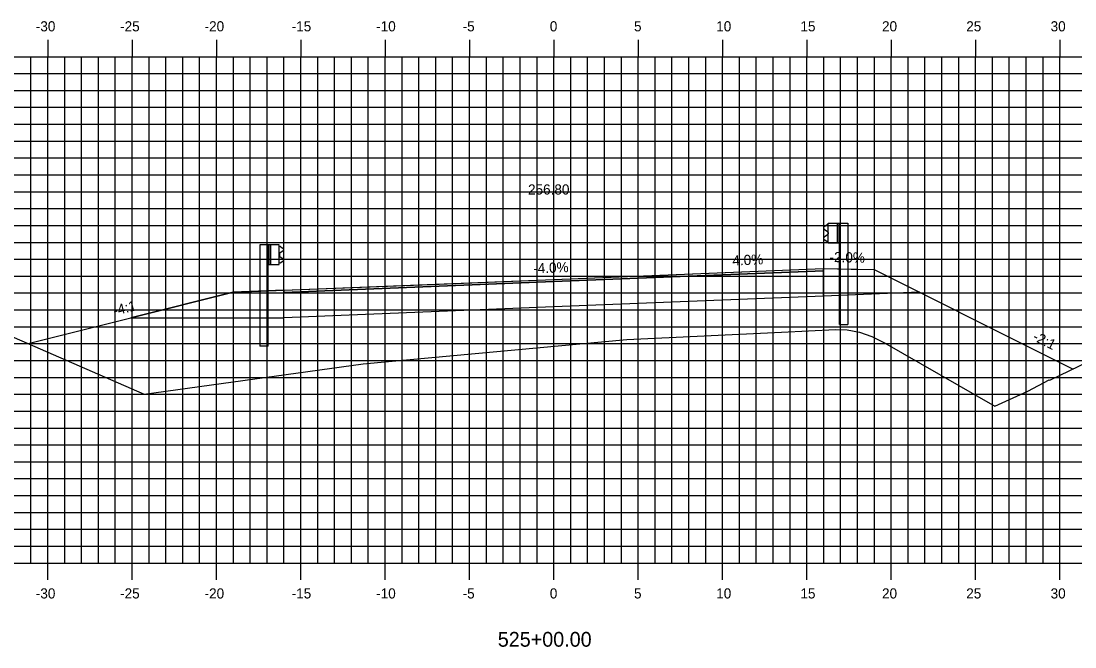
# Model space of a CAD drawing. Extents: x 1170543 to 1177585, y 609599 to 610623.
# Drawn here: x 1175695.3 to 1175757.8, y 610272.8 to 610309.9 of the extents above; entities that cross this region are included whole.
import ezdxf

# ---------------------------------------------------------------- set-up
doc = ezdxf.new("R2010")
doc.units = 0
for name, color, linetype in [('ANNOTATION', 7, 'Continuous'), ('D_Guardrail_Beam_Lt', 7, 'Continuous'), ('D_Guardrail_Beam_Rt', 7, 'Continuous'), ('D_Roadway_Centerline', 7, 'Continuous'), ('D_Roadway_Centerline_Text', 7, 'Continuous'), ('D_Roadway_Edge_Shoulder', 7, 'Continuous'), ('D_Roadway_Edge_TW', 7, 'Continuous'), ('D_Roadway_Pavement', 7, 'Continuous'), ('D_Roadway_SubGrade', 7, 'Continuous'), ('H_V ANNOTATION', 7, 'Continuous'), ('MAJOR', 7, 'Continuous'), ('MINOR', 7, 'Continuous'), ('S_Roadway_Centerline', 7, 'Continuous')]:
    doc.layers.add(name, color=color, linetype=linetype)

msp = doc.modelspace()

# ---------------------------------------------------------------- linework, layer by layer
at = {"layer": 'D_Guardrail_Beam_Lt'}
for p, q in [((1175709.437, 610296.648), (1175709.437, 610290.648)), ((1175709.908, 610296.648), (1175709.437, 610296.648)), ((1175710.596, 610296.648), (1175709.908, 610296.648)), ((1175709.908, 610296.648), (1175709.908, 610295.482)), ((1175709.971, 610296.648), (1175709.971, 610295.482)), ((1175710.075, 610296.648), (1175710.075, 610295.482)), ((1175710.596, 610295.482), (1175710.596, 610296.648)), ((1175710.596, 610296.565), (1175710.67, 610296.55)), ((1175710.6, 610296.1), (1175710.6, 610296.03)), ((1175710.829, 610296.301), (1175710.634, 610296.164)), ((1175710.686, 610296.544), (1175710.829, 610296.444)), ((1175709.908, 610295.482), (1175710.596, 610295.482)), ((1175709.929, 610290.648), (1175709.929, 610295.482)), ((1175710.67, 610295.579), (1175710.596, 610295.565)), ((1175710.634, 610295.965), (1175710.829, 610295.829)), ((1175710.829, 610295.686), (1175710.686, 610295.586)), ((1175709.929, 610290.648), (1175709.437, 610290.648))]:
    msp.add_line(p, q, dxfattribs=at)
for centre, major_axis, start_param, end_param in [((1175710.679, 610296.1), (-0.0789, 0), 5.323254, 6.283185), ((1175710.662, 610296.51), (0.0417, 0), 0.959931, 1.376053), ((1175710.779, 610296.372), (0.0877, 0), 5.323254, 7.243116), ((1175710.679, 610296.03), (-0.0789, 0), 6.283185, 7.243116), ((1175710.662, 610295.62), (0.0417, 0), 4.907132, 5.323254), ((1175710.779, 610295.758), (0.0877, 0), 5.323254, 7.243116)]:
    msp.add_ellipse(centre, major_axis=major_axis, ratio=0.995501, start_param=start_param, end_param=end_param, dxfattribs=at)
at = {"layer": 'D_Guardrail_Beam_Rt'}
for p, q in [((1175743.047, 610297.824), (1175742.904, 610297.724)), ((1175742.904, 610297.581), (1175743.099, 610297.444)), ((1175743.137, 610297.845), (1175743.063, 610297.83)), ((1175743.133, 610297.38), (1175743.133, 610297.31)), ((1175743.137, 610297.928), (1175743.825, 610297.928)), ((1175743.137, 610296.762), (1175743.137, 610297.928)), ((1175743.658, 610297.928), (1175743.658, 610296.762)), ((1175743.762, 610297.928), (1175743.762, 610296.762)), ((1175743.825, 610297.928), (1175744.296, 610297.928)), ((1175743.825, 610297.928), (1175743.825, 610296.762)), ((1175744.296, 610297.928), (1175744.296, 610291.928)), ((1175743.099, 610297.245), (1175742.904, 610297.109)), ((1175742.904, 610296.966), (1175743.047, 610296.866)), ((1175743.063, 610296.859), (1175743.137, 610296.845)), ((1175743.825, 610296.762), (1175743.137, 610296.762)), ((1175743.804, 610291.928), (1175743.804, 610296.762)), ((1175743.804, 610291.928), (1175744.296, 610291.928))]:
    msp.add_line(p, q, dxfattribs=at)
for centre, major_axis, start_param, end_param in [((1175742.954, 610297.652), (-0.0877, 0), 5.323254, 7.243116), ((1175743.071, 610297.79), (-0.0417, 0), 4.907132, 5.323254), ((1175743.054, 610297.38), (0.0789, 0), 0, 0.959931), ((1175743.054, 610297.31), (0.0789, 0), 5.323254, 6.283185), ((1175742.954, 610297.038), (-0.0877, 0), 5.323254, 7.243116), ((1175743.071, 610296.9), (-0.0417, 0), 0.959931, 1.376053)]:
    msp.add_ellipse(centre, major_axis=major_axis, ratio=0.995501, start_param=start_param, end_param=end_param, dxfattribs=at)
at = {"layer": 'D_Roadway_Centerline'}
msp.add_lwpolyline([(1175695.7, 610290.801), (1175701.783, 610292.322), (1175701.783, 610292.322), (1175701.783, 610292.322), (1175707.866, 610293.843), (1175709.502, 610293.908), (1175710.866, 610293.963), (1175719.571, 610294.311), (1175726.866, 610294.603), (1175734.117, 610294.892), (1175742.866, 610295.243), (1175744.502, 610295.21), (1175745.866, 610295.183), (1175747.082, 610294.575), (1175748.542, 610293.845), (1175753.122, 610291.555), (1175756.949, 610289.641), (1175757.652, 610289.29)], dxfattribs=at)
at = {"layer": 'D_Roadway_Edge_Shoulder'}
for points in [[(1175742.866, 610295.243), (1175742.866, 610295.118)], [(1175710.866, 610293.963), (1175710.866, 610293.838)]]:
    msp.add_lwpolyline(points, dxfattribs=at)
at = {"layer": 'D_Roadway_Edge_TW'}
msp.add_lwpolyline([(1175710.866, 610293.838), (1175710.866, 610293.963), (1175726.866, 610294.603), (1175742.866, 610295.243), (1175742.866, 610295.118), (1175726.866, 610294.478)], close=True, dxfattribs=at)
at = {"layer": 'D_Roadway_Pavement'}
msp.add_lwpolyline([(1175710.866, 610293.838), (1175710.866, 610293.838), (1175726.866, 610294.478), (1175742.866, 610295.118), (1175742.866, 610295.118), (1175726.866, 610294.478)], close=True, dxfattribs=at)
for points in [[(1175742.866, 610295.118), (1175742.866, 610295.118)], [(1175742.866, 610295.118), (1175742.866, 610295.118)], [(1175710.866, 610293.838), (1175710.866, 610293.838)], [(1175710.866, 610293.838), (1175710.866, 610293.838)]]:
    msp.add_lwpolyline(points, dxfattribs=at)
at = {"layer": 'D_Roadway_SubGrade'}
for points in [[(1175710.866, 610292.338), (1175710.866, 610293.838), (1175726.866, 610294.478), (1175742.866, 610295.118), (1175742.866, 610293.618), (1175726.866, 610292.978)], [(1175742.866, 610295.243), (1175745.866, 610295.183), (1175748.542, 610293.845), (1175742.866, 610293.618)], [(1175710.866, 610293.963), (1175707.866, 610293.843), (1175701.783, 610292.322), (1175710.866, 610292.338)]]:
    msp.add_lwpolyline(points, close=True, dxfattribs=at)
at = {"layer": 'MAJOR'}
for p, q in [((1175696.872, 610308.803), (1175696.872, 610307.801)), ((1175701.872, 610308.803), (1175701.872, 610307.801)), ((1175706.872, 610308.803), (1175706.872, 610307.801)), ((1175711.872, 610308.803), (1175711.872, 610307.801)), ((1175716.872, 610308.803), (1175716.872, 610307.801)), ((1175721.872, 610308.803), (1175721.872, 610307.801)), ((1175726.872, 610308.803), (1175726.872, 610307.801)), ((1175731.872, 610308.803), (1175731.872, 610307.801)), ((1175736.872, 610308.803), (1175736.872, 610307.801)), ((1175741.872, 610308.803), (1175741.872, 610307.801)), ((1175746.872, 610308.803), (1175746.872, 610307.801)), ((1175751.872, 610308.803), (1175751.872, 610307.801)), ((1175756.872, 610308.803), (1175756.872, 610307.801)), ((1175656.872, 610307.801), (1175796.872, 610307.801)), ((1175656.872, 610307.801), (1175796.872, 610307.801)), ((1175696.872, 610277.801), (1175696.872, 610307.801)), ((1175701.872, 610277.801), (1175701.872, 610307.801)), ((1175706.872, 610277.801), (1175706.872, 610307.801)), ((1175711.872, 610277.801), (1175711.872, 610307.801)), ((1175716.872, 610277.801), (1175716.872, 610307.801)), ((1175721.872, 610277.801), (1175721.872, 610307.801)), ((1175726.872, 610277.801), (1175726.872, 610307.801)), ((1175731.872, 610277.801), (1175731.872, 610307.801)), ((1175736.872, 610277.801), (1175736.872, 610307.801)), ((1175741.872, 610277.801), (1175741.872, 610307.801)), ((1175746.872, 610277.801), (1175746.872, 610307.801)), ((1175751.872, 610277.801), (1175751.872, 610307.801)), ((1175756.872, 610277.801), (1175756.872, 610307.801)), ((1175656.872, 610302.801), (1175796.872, 610302.801)), ((1175656.872, 610297.801), (1175796.872, 610297.801)), ((1175656.872, 610292.801), (1175796.872, 610292.801)), ((1175656.872, 610287.801), (1175796.872, 610287.801)), ((1175656.872, 610282.801), (1175796.872, 610282.801)), ((1175656.872, 610277.801), (1175796.872, 610277.801)), ((1175656.872, 610277.801), (1175796.872, 610277.801)), ((1175696.872, 610276.799), (1175696.872, 610277.801)), ((1175701.872, 610276.799), (1175701.872, 610277.801)), ((1175706.872, 610276.799), (1175706.872, 610277.801)), ((1175711.872, 610276.799), (1175711.872, 610277.801)), ((1175716.872, 610276.799), (1175716.872, 610277.801)), ((1175721.872, 610276.799), (1175721.872, 610277.801)), ((1175726.872, 610276.799), (1175726.872, 610277.801)), ((1175731.872, 610276.799), (1175731.872, 610277.801)), ((1175736.872, 610276.799), (1175736.872, 610277.801)), ((1175741.872, 610276.799), (1175741.872, 610277.801)), ((1175746.872, 610276.799), (1175746.872, 610277.801)), ((1175751.872, 610276.799), (1175751.872, 610277.801)), ((1175756.872, 610276.799), (1175756.872, 610277.801))]:
    msp.add_line(p, q, dxfattribs=at)
at = {"layer": 'MINOR'}
for p, q in [((1175695.872, 610277.801), (1175695.872, 610307.801)), ((1175697.872, 610277.801), (1175697.872, 610307.801)), ((1175698.872, 610277.801), (1175698.872, 610307.801)), ((1175699.872, 610277.801), (1175699.872, 610307.801)), ((1175700.872, 610277.801), (1175700.872, 610307.801)), ((1175702.872, 610277.801), (1175702.872, 610307.801)), ((1175703.872, 610277.801), (1175703.872, 610307.801)), ((1175704.872, 610277.801), (1175704.872, 610307.801)), ((1175705.872, 610277.801), (1175705.872, 610307.801)), ((1175707.872, 610277.801), (1175707.872, 610307.801)), ((1175708.872, 610277.801), (1175708.872, 610307.801)), ((1175709.872, 610277.801), (1175709.872, 610307.801)), ((1175710.872, 610277.801), (1175710.872, 610307.801)), ((1175712.872, 610277.801), (1175712.872, 610307.801)), ((1175713.872, 610277.801), (1175713.872, 610307.801)), ((1175714.872, 610277.801), (1175714.872, 610307.801)), ((1175715.872, 610277.801), (1175715.872, 610307.801)), ((1175717.872, 610277.801), (1175717.872, 610307.801)), ((1175718.872, 610277.801), (1175718.872, 610307.801)), ((1175719.872, 610277.801), (1175719.872, 610307.801)), ((1175720.872, 610277.801), (1175720.872, 610307.801)), ((1175722.872, 610277.801), (1175722.872, 610307.801)), ((1175723.872, 610277.801), (1175723.872, 610307.801)), ((1175724.872, 610277.801), (1175724.872, 610307.801)), ((1175725.872, 610277.801), (1175725.872, 610307.801)), ((1175727.872, 610277.801), (1175727.872, 610307.801)), ((1175728.872, 610277.801), (1175728.872, 610307.801)), ((1175729.872, 610277.801), (1175729.872, 610307.801)), ((1175730.872, 610277.801), (1175730.872, 610307.801)), ((1175732.872, 610277.801), (1175732.872, 610307.801)), ((1175733.872, 610277.801), (1175733.872, 610307.801)), ((1175734.872, 610277.801), (1175734.872, 610307.801)), ((1175735.872, 610277.801), (1175735.872, 610307.801)), ((1175737.872, 610277.801), (1175737.872, 610307.801)), ((1175738.872, 610277.801), (1175738.872, 610307.801)), ((1175739.872, 610277.801), (1175739.872, 610307.801)), ((1175740.872, 610277.801), (1175740.872, 610307.801)), ((1175742.872, 610277.801), (1175742.872, 610307.801)), ((1175743.872, 610277.801), (1175743.872, 610307.801)), ((1175744.872, 610277.801), (1175744.872, 610307.801)), ((1175745.872, 610277.801), (1175745.872, 610307.801)), ((1175747.872, 610277.801), (1175747.872, 610307.801)), ((1175748.872, 610277.801), (1175748.872, 610307.801)), ((1175749.872, 610277.801), (1175749.872, 610307.801)), ((1175750.872, 610277.801), (1175750.872, 610307.801)), ((1175752.872, 610277.801), (1175752.872, 610307.801)), ((1175753.872, 610277.801), (1175753.872, 610307.801)), ((1175754.872, 610277.801), (1175754.872, 610307.801)), ((1175755.872, 610277.801), (1175755.872, 610307.801)), ((1175656.872, 610306.801), (1175796.872, 610306.801)), ((1175656.872, 610305.801), (1175796.872, 610305.801)), ((1175656.872, 610304.801), (1175796.872, 610304.801)), ((1175656.872, 610303.801), (1175796.872, 610303.801)), ((1175656.872, 610301.801), (1175796.872, 610301.801)), ((1175656.872, 610300.801), (1175796.872, 610300.801)), ((1175656.872, 610299.801), (1175796.872, 610299.801)), ((1175656.872, 610298.801), (1175796.872, 610298.801)), ((1175656.872, 610296.801), (1175796.872, 610296.801)), ((1175656.872, 610295.801), (1175796.872, 610295.801)), ((1175656.872, 610294.801), (1175796.872, 610294.801)), ((1175656.872, 610293.801), (1175796.872, 610293.801)), ((1175656.872, 610291.801), (1175796.872, 610291.801)), ((1175656.872, 610290.801), (1175796.872, 610290.801)), ((1175656.872, 610289.801), (1175796.872, 610289.801)), ((1175656.872, 610288.801), (1175796.872, 610288.801)), ((1175656.872, 610286.801), (1175796.872, 610286.801)), ((1175656.872, 610285.801), (1175796.872, 610285.801)), ((1175656.872, 610284.801), (1175796.872, 610284.801)), ((1175656.872, 610283.801), (1175796.872, 610283.801)), ((1175656.872, 610281.801), (1175796.872, 610281.801)), ((1175656.872, 610280.801), (1175796.872, 610280.801)), ((1175656.872, 610279.801), (1175796.872, 610279.801)), ((1175656.872, 610278.801), (1175796.872, 610278.801))]:
    msp.add_line(p, q, dxfattribs=at)
at = {"layer": 'S_Roadway_Centerline'}
msp.add_lwpolyline([(1175682.073, 610296.729), (1175702.575, 610287.811), (1175715.558, 610289.594), (1175731.202, 610291.05), (1175740.37, 610291.482), (1175743.564, 610291.632), (1175744.265, 610291.609), (1175744.983, 610291.473), (1175745.72, 610291.22), (1175746.475, 610290.844), (1175753.009, 610287.102), (1175754.963, 610287.991), (1175756.238, 610288.656), (1175756.239, 610288.649), (1175756.283, 610288.628), (1175761.554, 610291.175)], dxfattribs=at)

# ---------------------------------------------------------------- texts
at = {"layer": 'ANNOTATION'}
for s, rotation, p in [('4.0%', 2.29516, (1175737.468, 610295.427)), ('-2.0%', 358.85423, (1175743.209, 610295.636)), ('-4.0%', 2.28513, (1175725.66, 610294.955)), ('-4:1', 14.03624, (1175700.821, 610292.449)), ('-2:1', 333.43102, (1175755.21, 610291.029))]:
    msp.add_text(s, height=0.6, rotation=rotation, dxfattribs=at).set_placement(p)
at = {"layer": 'D_Roadway_Centerline'}
for s, p in [('C', (1175726.861, 610294.603)), ('L', (1175726.866, 610294.595)), ('C', (1175754.958, 610287.991)), ('L', (1175754.963, 610287.984))]:
    msp.add_text(s, height=0.0146, dxfattribs=at).set_placement(p)
at = {"layer": 'D_Roadway_Centerline_Text'}
msp.add_text('256.80', height=0.6, dxfattribs=at).set_placement((1175725.341, 610299.635))
msp.add_text('256.80', height=0.6, dxfattribs=at).set_placement((1175725.341, 610299.635))
at = {"layer": 'H_V ANNOTATION'}
for s, height, p in [('-30', 0.6, (1175696.16, 610309.301)), ('-25', 0.6, (1175701.157, 610309.301)), ('-20', 0.6, (1175706.165, 610309.301)), ('-15', 0.6, (1175711.329, 610309.301)), ('-10', 0.6, (1175716.337, 610309.301)), ('-5', 0.6, (1175721.462, 610309.301)), ('0', 0.6, (1175726.631, 610309.301)), ('5', 0.6, (1175731.623, 610309.301)), ('10', 0.6, (1175736.497, 610309.301)), ('15', 0.6, (1175741.489, 610309.301)), ('20', 0.6, (1175746.326, 610309.301)), ('25', 0.6, (1175751.318, 610309.301)), ('30', 0.6, (1175756.32, 610309.301)), ('-30', 0.6, (1175696.16, 610275.701)), ('-25', 0.6, (1175701.157, 610275.701)), ('-20', 0.6, (1175706.165, 610275.701)), ('-15', 0.6, (1175711.329, 610275.701)), ('-10', 0.6, (1175716.337, 610275.701)), ('-5', 0.6, (1175721.462, 610275.701)), ('0', 0.6, (1175726.631, 610275.701)), ('5', 0.6, (1175731.623, 610275.701)), ('10', 0.6, (1175736.497, 610275.701)), ('15', 0.6, (1175741.489, 610275.701)), ('20', 0.6, (1175746.326, 610275.701)), ('25', 0.6, (1175751.318, 610275.701)), ('30', 0.6, (1175756.32, 610275.701)), ('525+00.00', 0.875, (1175723.547, 610272.844))]:
    msp.add_text(s, height=height, dxfattribs=at).set_placement(p)

doc.saveas('drawing.dxf')
